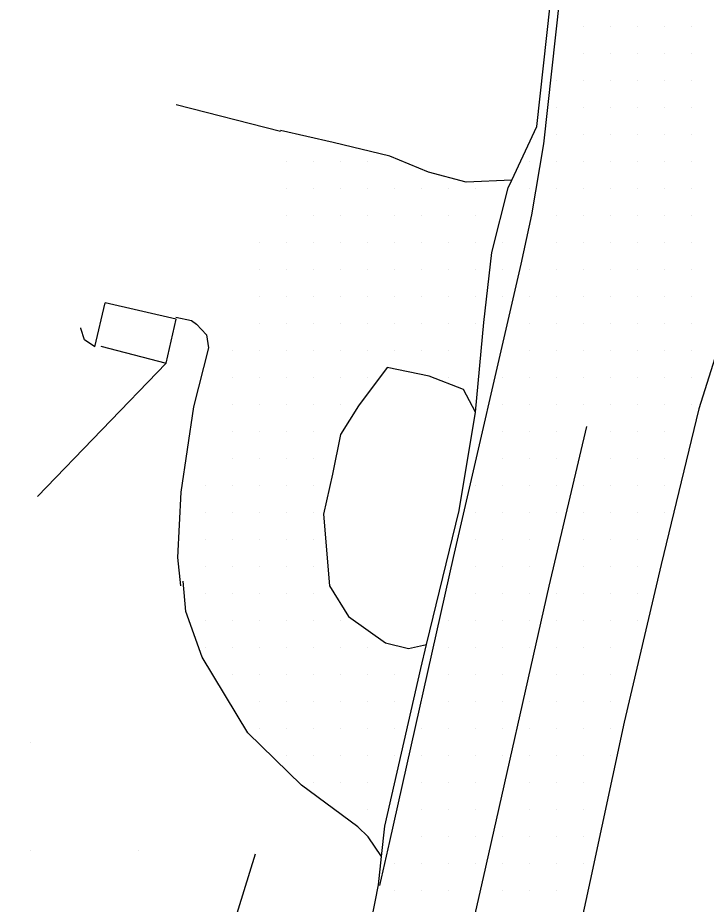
# Model space of a CAD drawing. Extents: x 1762120 to 1766775, y 709485 to 712965.
# Drawn here: x 1764033.8 to 1764097.6, y 711240 to 711322.1 of the extents above; entities that cross this region are included whole.
import ezdxf

# ---------------------------------------------------------------- set-up
doc = ezdxf.new("R2010")
doc.units = 0
for name, color, linetype in [('Exist DTM QL2 LIDAR Elevation Point', 7, 'Continuous'), ('Exist DTM Scan Elevation Point', 7, 'Continuous'), ('Exist Roads EOP', 7, 'Continuous'), ('Exist Roads EOP Other', 7, 'Continuous'), ('Exist Roads EOT', 7, 'Continuous'), ('PH Exist DTM Breakline', 7, 'Continuous')]:
    doc.layers.add(name, color=color, linetype=linetype)

msp = doc.modelspace()

# ---------------------------------------------------------------- linework, layer by layer
at = {"layer": 'Exist DTM QL2 LIDAR Elevation Point'}
for p, q in [((1764034.988, 711254.994), (1764034.988, 711254.994)), ((1764034.988, 711244.993), (1764034.988, 711244.993)), ((1764044.989, 711244.993), (1764044.989, 711244.993))]:
    msp.add_line(p, q, dxfattribs=at)
at = {"layer": 'Exist DTM Scan Elevation Point'}
for p, q in [((1764086.25, 711321.25), (1764086.25, 711321.25)), ((1764088.75, 711321.25), (1764088.75, 711321.25)), ((1764091.25, 711321.25), (1764091.25, 711321.25)), ((1764093.75, 711321.25), (1764093.75, 711321.25)), ((1764096.25, 711321.25), (1764096.25, 711321.25)), ((1764086.25, 711318.75), (1764086.25, 711318.75)), ((1764088.75, 711318.75), (1764088.75, 711318.75)), ((1764091.25, 711318.75), (1764091.25, 711318.75)), ((1764093.75, 711318.75), (1764093.75, 711318.75)), ((1764096.25, 711318.75), (1764096.25, 711318.75)), ((1764083.75, 711316.25), (1764083.75, 711316.25)), ((1764086.25, 711316.25), (1764086.25, 711316.25)), ((1764088.75, 711316.25), (1764088.75, 711316.25)), ((1764091.25, 711316.25), (1764091.25, 711316.25)), ((1764093.75, 711316.25), (1764093.75, 711316.25)), ((1764096.25, 711316.25), (1764096.25, 711316.25)), ((1764083.75, 711313.75), (1764083.75, 711313.75)), ((1764086.25, 711313.75), (1764086.25, 711313.75)), ((1764088.75, 711313.75), (1764088.75, 711313.75)), ((1764091.25, 711313.75), (1764091.25, 711313.75)), ((1764093.75, 711313.75), (1764093.75, 711313.75)), ((1764096.25, 711313.75), (1764096.25, 711313.75)), ((1764083.75, 711311.25), (1764083.75, 711311.25)), ((1764086.25, 711311.25), (1764086.25, 711311.25)), ((1764088.75, 711311.25), (1764088.75, 711311.25)), ((1764091.25, 711311.25), (1764091.25, 711311.25)), ((1764093.75, 711311.25), (1764093.75, 711311.25)), ((1764096.25, 711311.25), (1764096.25, 711311.25)), ((1764058.75, 711308.75), (1764058.75, 711308.75)), ((1764061.25, 711308.75), (1764061.25, 711308.75)), ((1764063.75, 711308.75), (1764063.75, 711308.75)), ((1764066.25, 711308.75), (1764066.25, 711308.75)), ((1764081.25, 711308.75), (1764081.25, 711308.75)), ((1764083.75, 711308.75), (1764083.75, 711308.75)), ((1764086.25, 711308.75), (1764086.25, 711308.75)), ((1764088.75, 711308.75), (1764088.75, 711308.75)), ((1764091.25, 711308.75), (1764091.25, 711308.75)), ((1764093.75, 711308.75), (1764093.75, 711308.75)), ((1764096.25, 711308.75), (1764096.25, 711308.75)), ((1764058.75, 711306.25), (1764058.75, 711306.25)), ((1764061.25, 711306.25), (1764061.25, 711306.25)), ((1764063.75, 711306.25), (1764063.75, 711306.25)), ((1764066.25, 711306.25), (1764066.25, 711306.25)), ((1764068.75, 711306.25), (1764068.75, 711306.25)), ((1764071.25, 711306.25), (1764071.25, 711306.25)), ((1764073.75, 711306.25), (1764073.75, 711306.25)), ((1764076.25, 711306.25), (1764076.25, 711306.25)), ((1764081.25, 711306.25), (1764081.25, 711306.25)), ((1764083.75, 711306.25), (1764083.75, 711306.25)), ((1764086.25, 711306.25), (1764086.25, 711306.25)), ((1764088.75, 711306.25), (1764088.75, 711306.25)), ((1764091.25, 711306.25), (1764091.25, 711306.25)), ((1764093.75, 711306.25), (1764093.75, 711306.25)), ((1764096.25, 711306.25), (1764096.25, 711306.25)), ((1764058.75, 711303.75), (1764058.75, 711303.75)), ((1764061.25, 711303.75), (1764061.25, 711303.75)), ((1764063.75, 711303.75), (1764063.75, 711303.75)), ((1764066.25, 711303.75), (1764066.25, 711303.75)), ((1764068.75, 711303.75), (1764068.75, 711303.75)), ((1764071.25, 711303.75), (1764071.25, 711303.75)), ((1764073.75, 711303.75), (1764073.75, 711303.75)), ((1764076.25, 711303.75), (1764076.25, 711303.75)), ((1764083.75, 711303.75), (1764083.75, 711303.75)), ((1764086.25, 711303.75), (1764086.25, 711303.75)), ((1764088.75, 711303.75), (1764088.75, 711303.75)), ((1764091.25, 711303.75), (1764091.25, 711303.75)), ((1764093.75, 711303.75), (1764093.75, 711303.75)), ((1764096.25, 711303.75), (1764096.25, 711303.75)), ((1764056.25, 711301.25), (1764056.25, 711301.25)), ((1764058.75, 711301.25), (1764058.75, 711301.25)), ((1764061.25, 711301.25), (1764061.25, 711301.25)), ((1764063.75, 711301.25), (1764063.75, 711301.25)), ((1764066.25, 711301.25), (1764066.25, 711301.25)), ((1764068.75, 711301.25), (1764068.75, 711301.25)), ((1764071.25, 711301.25), (1764071.25, 711301.25)), ((1764073.75, 711301.25), (1764073.75, 711301.25)), ((1764076.25, 711301.25), (1764076.25, 711301.25)), ((1764078.75, 711301.25), (1764078.75, 711301.25)), ((1764083.75, 711301.25), (1764083.75, 711301.25)), ((1764086.25, 711301.25), (1764086.25, 711301.25)), ((1764088.75, 711301.25), (1764088.75, 711301.25)), ((1764091.25, 711301.25), (1764091.25, 711301.25)), ((1764093.75, 711301.25), (1764093.75, 711301.25)), ((1764096.25, 711301.25), (1764096.25, 711301.25)), ((1764056.25, 711298.75), (1764056.25, 711298.75)), ((1764058.75, 711298.75), (1764058.75, 711298.75)), ((1764061.25, 711298.75), (1764061.25, 711298.75)), ((1764063.75, 711298.75), (1764063.75, 711298.75)), ((1764066.25, 711298.75), (1764066.25, 711298.75)), ((1764068.75, 711298.75), (1764068.75, 711298.75)), ((1764071.25, 711298.75), (1764071.25, 711298.75)), ((1764073.75, 711298.75), (1764073.75, 711298.75)), ((1764076.25, 711298.75), (1764076.25, 711298.75)), ((1764078.75, 711298.75), (1764078.75, 711298.75)), ((1764081.25, 711298.75), (1764081.25, 711298.75)), ((1764083.75, 711298.75), (1764083.75, 711298.75)), ((1764086.25, 711298.75), (1764086.25, 711298.75)), ((1764088.75, 711298.75), (1764088.75, 711298.75)), ((1764091.25, 711298.75), (1764091.25, 711298.75)), ((1764093.75, 711298.75), (1764093.75, 711298.75)), ((1764096.25, 711298.75), (1764096.25, 711298.75)), ((1764056.25, 711296.25), (1764056.25, 711296.25)), ((1764058.75, 711296.25), (1764058.75, 711296.25)), ((1764061.25, 711296.25), (1764061.25, 711296.25)), ((1764063.75, 711296.25), (1764063.75, 711296.25)), ((1764066.25, 711296.25), (1764066.25, 711296.25)), ((1764068.75, 711296.25), (1764068.75, 711296.25)), ((1764071.25, 711296.25), (1764071.25, 711296.25)), ((1764073.75, 711296.25), (1764073.75, 711296.25)), ((1764076.25, 711296.25), (1764076.25, 711296.25)), ((1764078.75, 711296.25), (1764078.75, 711296.25)), ((1764081.25, 711296.25), (1764081.25, 711296.25)), ((1764083.75, 711296.25), (1764083.75, 711296.25)), ((1764086.25, 711296.25), (1764086.25, 711296.25)), ((1764088.75, 711296.25), (1764088.75, 711296.25)), ((1764091.25, 711296.25), (1764091.25, 711296.25)), ((1764093.75, 711296.25), (1764093.75, 711296.25)), ((1764096.25, 711296.25), (1764096.25, 711296.25)), ((1764056.25, 711293.75), (1764056.25, 711293.75)), ((1764058.75, 711293.75), (1764058.75, 711293.75)), ((1764061.25, 711293.75), (1764061.25, 711293.75)), ((1764063.75, 711293.75), (1764063.75, 711293.75)), ((1764066.25, 711293.75), (1764066.25, 711293.75)), ((1764068.75, 711293.75), (1764068.75, 711293.75)), ((1764071.25, 711293.75), (1764071.25, 711293.75)), ((1764073.75, 711293.75), (1764073.75, 711293.75)), ((1764076.25, 711293.75), (1764076.25, 711293.75)), ((1764081.25, 711293.75), (1764081.25, 711293.75)), ((1764083.75, 711293.75), (1764083.75, 711293.75)), ((1764086.25, 711293.75), (1764086.25, 711293.75)), ((1764088.75, 711293.75), (1764088.75, 711293.75)), ((1764091.25, 711293.75), (1764091.25, 711293.75)), ((1764093.75, 711293.75), (1764093.75, 711293.75)), ((1764096.25, 711293.75), (1764096.25, 711293.75)), ((1764053.75, 711291.25), (1764053.75, 711291.25)), ((1764056.25, 711291.25), (1764056.25, 711291.25)), ((1764058.75, 711291.25), (1764058.75, 711291.25)), ((1764061.25, 711291.25), (1764061.25, 711291.25)), ((1764063.75, 711291.25), (1764063.75, 711291.25)), ((1764066.25, 711291.25), (1764066.25, 711291.25)), ((1764068.75, 711291.25), (1764068.75, 711291.25)), ((1764071.25, 711291.25), (1764071.25, 711291.25)), ((1764073.75, 711291.25), (1764073.75, 711291.25)), ((1764081.25, 711291.25), (1764081.25, 711291.25)), ((1764083.75, 711291.25), (1764083.75, 711291.25)), ((1764086.25, 711291.25), (1764086.25, 711291.25)), ((1764088.75, 711291.25), (1764088.75, 711291.25)), ((1764091.25, 711291.25), (1764091.25, 711291.25)), ((1764093.75, 711291.25), (1764093.75, 711291.25)), ((1764096.25, 711291.25), (1764096.25, 711291.25)), ((1764053.75, 711288.75), (1764053.75, 711288.75)), ((1764056.25, 711288.75), (1764056.25, 711288.75)), ((1764058.75, 711288.75), (1764058.75, 711288.75)), ((1764061.25, 711288.75), (1764061.25, 711288.75)), ((1764063.75, 711288.75), (1764063.75, 711288.75)), ((1764066.25, 711288.75), (1764066.25, 711288.75)), ((1764073.75, 711288.75), (1764073.75, 711288.75)), ((1764078.75, 711288.75), (1764078.75, 711288.75)), ((1764081.25, 711288.75), (1764081.25, 711288.75)), ((1764083.75, 711288.75), (1764083.75, 711288.75)), ((1764086.25, 711288.75), (1764086.25, 711288.75)), ((1764088.75, 711288.75), (1764088.75, 711288.75)), ((1764091.25, 711288.75), (1764091.25, 711288.75)), ((1764093.75, 711288.75), (1764093.75, 711288.75)), ((1764096.25, 711288.75), (1764096.25, 711288.75)), ((1764053.75, 711286.25), (1764053.75, 711286.25)), ((1764056.25, 711286.25), (1764056.25, 711286.25)), ((1764058.75, 711286.25), (1764058.75, 711286.25)), ((1764061.25, 711286.25), (1764061.25, 711286.25)), ((1764063.75, 711286.25), (1764063.75, 711286.25)), ((1764078.75, 711286.25), (1764078.75, 711286.25)), ((1764081.25, 711286.25), (1764081.25, 711286.25)), ((1764083.75, 711286.25), (1764083.75, 711286.25)), ((1764086.25, 711286.25), (1764086.25, 711286.25)), ((1764088.75, 711286.25), (1764088.75, 711286.25)), ((1764091.25, 711286.25), (1764091.25, 711286.25)), ((1764093.75, 711286.25), (1764093.75, 711286.25)), ((1764096.25, 711286.25), (1764096.25, 711286.25)), ((1764053.75, 711283.75), (1764053.75, 711283.75)), ((1764056.25, 711283.75), (1764056.25, 711283.75)), ((1764058.75, 711283.75), (1764058.75, 711283.75)), ((1764061.25, 711283.75), (1764061.25, 711283.75)), ((1764078.75, 711283.75), (1764078.75, 711283.75)), ((1764081.25, 711283.75), (1764081.25, 711283.75)), ((1764083.75, 711283.75), (1764083.75, 711283.75)), ((1764088.75, 711283.75), (1764088.75, 711283.75)), ((1764091.25, 711283.75), (1764091.25, 711283.75)), ((1764093.75, 711283.75), (1764093.75, 711283.75)), ((1764053.75, 711281.25), (1764053.75, 711281.25)), ((1764056.25, 711281.25), (1764056.25, 711281.25)), ((1764058.75, 711281.25), (1764058.75, 711281.25)), ((1764061.25, 711281.25), (1764061.25, 711281.25)), ((1764078.75, 711281.25), (1764078.75, 711281.25)), ((1764081.25, 711281.25), (1764081.25, 711281.25)), ((1764083.75, 711281.25), (1764083.75, 711281.25)), ((1764088.75, 711281.25), (1764088.75, 711281.25)), ((1764091.25, 711281.25), (1764091.25, 711281.25)), ((1764093.75, 711281.25), (1764093.75, 711281.25)), ((1764051.25, 711278.75), (1764051.25, 711278.75)), ((1764053.75, 711278.75), (1764053.75, 711278.75)), ((1764056.25, 711278.75), (1764056.25, 711278.75)), ((1764058.75, 711278.75), (1764058.75, 711278.75)), ((1764061.25, 711278.75), (1764061.25, 711278.75)), ((1764076.25, 711278.75), (1764076.25, 711278.75)), ((1764078.75, 711278.75), (1764078.75, 711278.75)), ((1764081.25, 711278.75), (1764081.25, 711278.75)), ((1764083.75, 711278.75), (1764083.75, 711278.75)), ((1764086.25, 711278.75), (1764086.25, 711278.75)), ((1764088.75, 711278.75), (1764088.75, 711278.75)), ((1764091.25, 711278.75), (1764091.25, 711278.75)), ((1764093.75, 711278.75), (1764093.75, 711278.75)), ((1764051.25, 711276.25), (1764051.25, 711276.25)), ((1764053.75, 711276.25), (1764053.75, 711276.25)), ((1764056.25, 711276.25), (1764056.25, 711276.25)), ((1764058.75, 711276.25), (1764058.75, 711276.25)), ((1764061.25, 711276.25), (1764061.25, 711276.25)), ((1764076.25, 711276.25), (1764076.25, 711276.25)), ((1764078.75, 711276.25), (1764078.75, 711276.25)), ((1764081.25, 711276.25), (1764081.25, 711276.25)), ((1764083.75, 711276.25), (1764083.75, 711276.25)), ((1764086.25, 711276.25), (1764086.25, 711276.25)), ((1764088.75, 711276.25), (1764088.75, 711276.25)), ((1764091.25, 711276.25), (1764091.25, 711276.25)), ((1764093.75, 711276.25), (1764093.75, 711276.25)), ((1764051.25, 711273.75), (1764051.25, 711273.75)), ((1764053.75, 711273.75), (1764053.75, 711273.75)), ((1764056.25, 711273.75), (1764056.25, 711273.75)), ((1764058.75, 711273.75), (1764058.75, 711273.75)), ((1764061.25, 711273.75), (1764061.25, 711273.75)), ((1764076.25, 711273.75), (1764076.25, 711273.75)), ((1764078.75, 711273.75), (1764078.75, 711273.75)), ((1764081.25, 711273.75), (1764081.25, 711273.75)), ((1764086.25, 711273.75), (1764086.25, 711273.75)), ((1764088.75, 711273.75), (1764088.75, 711273.75)), ((1764091.25, 711273.75), (1764091.25, 711273.75)), ((1764051.25, 711271.25), (1764051.25, 711271.25)), ((1764053.75, 711271.25), (1764053.75, 711271.25)), ((1764056.25, 711271.25), (1764056.25, 711271.25)), ((1764058.75, 711271.25), (1764058.75, 711271.25)), ((1764061.25, 711271.25), (1764061.25, 711271.25)), ((1764076.25, 711271.25), (1764076.25, 711271.25)), ((1764078.75, 711271.25), (1764078.75, 711271.25)), ((1764081.25, 711271.25), (1764081.25, 711271.25)), ((1764086.25, 711271.25), (1764086.25, 711271.25)), ((1764088.75, 711271.25), (1764088.75, 711271.25)), ((1764091.25, 711271.25), (1764091.25, 711271.25)), ((1764051.25, 711268.75), (1764051.25, 711268.75)), ((1764053.75, 711268.75), (1764053.75, 711268.75)), ((1764056.25, 711268.75), (1764056.25, 711268.75)), ((1764058.75, 711268.75), (1764058.75, 711268.75)), ((1764061.25, 711268.75), (1764061.25, 711268.75)), ((1764076.25, 711268.75), (1764076.25, 711268.75)), ((1764078.75, 711268.75), (1764078.75, 711268.75)), ((1764081.25, 711268.75), (1764081.25, 711268.75)), ((1764083.75, 711268.75), (1764083.75, 711268.75)), ((1764086.25, 711268.75), (1764086.25, 711268.75)), ((1764088.75, 711268.75), (1764088.75, 711268.75)), ((1764091.25, 711268.75), (1764091.25, 711268.75)), ((1764051.25, 711266.25), (1764051.25, 711266.25)), ((1764053.75, 711266.25), (1764053.75, 711266.25)), ((1764056.25, 711266.25), (1764056.25, 711266.25)), ((1764058.75, 711266.25), (1764058.75, 711266.25)), ((1764061.25, 711266.25), (1764061.25, 711266.25)), ((1764063.75, 711266.25), (1764063.75, 711266.25)), ((1764073.75, 711266.25), (1764073.75, 711266.25)), ((1764076.25, 711266.25), (1764076.25, 711266.25)), ((1764078.75, 711266.25), (1764078.75, 711266.25)), ((1764081.25, 711266.25), (1764081.25, 711266.25)), ((1764083.75, 711266.25), (1764083.75, 711266.25)), ((1764086.25, 711266.25), (1764086.25, 711266.25)), ((1764088.75, 711266.25), (1764088.75, 711266.25)), ((1764091.25, 711266.25), (1764091.25, 711266.25)), ((1764051.25, 711263.75), (1764051.25, 711263.75)), ((1764053.75, 711263.75), (1764053.75, 711263.75)), ((1764056.25, 711263.75), (1764056.25, 711263.75)), ((1764058.75, 711263.75), (1764058.75, 711263.75)), ((1764061.25, 711263.75), (1764061.25, 711263.75)), ((1764063.75, 711263.75), (1764063.75, 711263.75)), ((1764066.25, 711263.75), (1764066.25, 711263.75)), ((1764073.75, 711263.75), (1764073.75, 711263.75)), ((1764076.25, 711263.75), (1764076.25, 711263.75)), ((1764078.75, 711263.75), (1764078.75, 711263.75)), ((1764081.25, 711263.75), (1764081.25, 711263.75)), ((1764083.75, 711263.75), (1764083.75, 711263.75)), ((1764086.25, 711263.75), (1764086.25, 711263.75)), ((1764088.75, 711263.75), (1764088.75, 711263.75)), ((1764053.75, 711261.25), (1764053.75, 711261.25)), ((1764056.25, 711261.25), (1764056.25, 711261.25)), ((1764058.75, 711261.25), (1764058.75, 711261.25)), ((1764061.25, 711261.25), (1764061.25, 711261.25)), ((1764063.75, 711261.25), (1764063.75, 711261.25)), ((1764066.25, 711261.25), (1764066.25, 711261.25)), ((1764068.75, 711261.25), (1764068.75, 711261.25)), ((1764073.75, 711261.25), (1764073.75, 711261.25)), ((1764076.25, 711261.25), (1764076.25, 711261.25)), ((1764078.75, 711261.25), (1764078.75, 711261.25)), ((1764083.75, 711261.25), (1764083.75, 711261.25)), ((1764086.25, 711261.25), (1764086.25, 711261.25)), ((1764088.75, 711261.25), (1764088.75, 711261.25)), ((1764056.25, 711258.75), (1764056.25, 711258.75)), ((1764058.75, 711258.75), (1764058.75, 711258.75)), ((1764061.25, 711258.75), (1764061.25, 711258.75)), ((1764063.75, 711258.75), (1764063.75, 711258.75)), ((1764066.25, 711258.75), (1764066.25, 711258.75)), ((1764068.75, 711258.75), (1764068.75, 711258.75)), ((1764073.75, 711258.75), (1764073.75, 711258.75)), ((1764076.25, 711258.75), (1764076.25, 711258.75)), ((1764078.75, 711258.75), (1764078.75, 711258.75)), ((1764081.25, 711258.75), (1764081.25, 711258.75)), ((1764083.75, 711258.75), (1764083.75, 711258.75)), ((1764086.25, 711258.75), (1764086.25, 711258.75)), ((1764088.75, 711258.75), (1764088.75, 711258.75)), ((1764056.25, 711256.25), (1764056.25, 711256.25)), ((1764058.75, 711256.25), (1764058.75, 711256.25)), ((1764061.25, 711256.25), (1764061.25, 711256.25)), ((1764063.75, 711256.25), (1764063.75, 711256.25)), ((1764066.25, 711256.25), (1764066.25, 711256.25)), ((1764068.75, 711256.25), (1764068.75, 711256.25)), ((1764071.25, 711256.25), (1764071.25, 711256.25)), ((1764073.75, 711256.25), (1764073.75, 711256.25)), ((1764076.25, 711256.25), (1764076.25, 711256.25)), ((1764078.75, 711256.25), (1764078.75, 711256.25)), ((1764081.25, 711256.25), (1764081.25, 711256.25)), ((1764083.75, 711256.25), (1764083.75, 711256.25)), ((1764086.25, 711256.25), (1764086.25, 711256.25)), ((1764088.75, 711256.25), (1764088.75, 711256.25)), ((1764058.75, 711253.75), (1764058.75, 711253.75)), ((1764061.25, 711253.75), (1764061.25, 711253.75)), ((1764063.75, 711253.75), (1764063.75, 711253.75)), ((1764066.25, 711253.75), (1764066.25, 711253.75)), ((1764068.75, 711253.75), (1764068.75, 711253.75)), ((1764071.25, 711253.75), (1764071.25, 711253.75)), ((1764073.75, 711253.75), (1764073.75, 711253.75)), ((1764076.25, 711253.75), (1764076.25, 711253.75)), ((1764078.75, 711253.75), (1764078.75, 711253.75)), ((1764081.25, 711253.75), (1764081.25, 711253.75)), ((1764083.75, 711253.75), (1764083.75, 711253.75)), ((1764086.25, 711253.75), (1764086.25, 711253.75)), ((1764088.75, 711253.75), (1764088.75, 711253.75)), ((1764061.25, 711251.25), (1764061.25, 711251.25)), ((1764063.75, 711251.25), (1764063.75, 711251.25)), ((1764066.25, 711251.25), (1764066.25, 711251.25)), ((1764071.25, 711251.25), (1764071.25, 711251.25)), ((1764073.75, 711251.25), (1764073.75, 711251.25)), ((1764076.25, 711251.25), (1764076.25, 711251.25)), ((1764081.25, 711251.25), (1764081.25, 711251.25)), ((1764083.75, 711251.25), (1764083.75, 711251.25)), ((1764086.25, 711251.25), (1764086.25, 711251.25)), ((1764066.25, 711248.75), (1764066.25, 711248.75)), ((1764071.25, 711248.75), (1764071.25, 711248.75)), ((1764073.75, 711248.75), (1764073.75, 711248.75)), ((1764076.25, 711248.75), (1764076.25, 711248.75)), ((1764081.25, 711248.75), (1764081.25, 711248.75)), ((1764083.75, 711248.75), (1764083.75, 711248.75)), ((1764086.25, 711248.75), (1764086.25, 711248.75)), ((1764071.25, 711246.25), (1764071.25, 711246.25)), ((1764073.75, 711246.25), (1764073.75, 711246.25)), ((1764076.25, 711246.25), (1764076.25, 711246.25)), ((1764078.75, 711246.25), (1764078.75, 711246.25)), ((1764081.25, 711246.25), (1764081.25, 711246.25)), ((1764083.75, 711246.25), (1764083.75, 711246.25)), ((1764086.25, 711246.25), (1764086.25, 711246.25)), ((1764068.75, 711243.75), (1764068.75, 711243.75)), ((1764071.25, 711243.75), (1764071.25, 711243.75)), ((1764073.75, 711243.75), (1764073.75, 711243.75)), ((1764076.25, 711243.75), (1764076.25, 711243.75)), ((1764078.75, 711243.75), (1764078.75, 711243.75)), ((1764081.25, 711243.75), (1764081.25, 711243.75)), ((1764083.75, 711243.75), (1764083.75, 711243.75)), ((1764086.25, 711243.75), (1764086.25, 711243.75)), ((1764068.75, 711241.25), (1764068.75, 711241.25)), ((1764071.25, 711241.25), (1764071.25, 711241.25)), ((1764073.75, 711241.25), (1764073.75, 711241.25)), ((1764078.75, 711241.25), (1764078.75, 711241.25)), ((1764081.25, 711241.25), (1764081.25, 711241.25)), ((1764083.75, 711241.25), (1764083.75, 711241.25))]:
    msp.add_line(p, q, dxfattribs=at)
at = {"layer": 'Exist Roads EOP'}
for points in [[(1764066.253, 711236.762), (1764067.244, 711241.806), (1764067.528, 711244.414), (1764067.833, 711247.221), (1764071.159, 711261.839), (1764071.695, 711264.041), (1764074.713, 711276.466), (1764076.242, 711285.55), (1764076.999, 711293.844), (1764077.738, 711300.344), (1764079.268, 711306.31), (1764079.611, 711307.044), (1764081.928, 711312), (1764083.15, 711323.217)], [(1764098.757, 711291.73), (1764096.91, 711285.871), (1764093.443, 711271.466), (1764090.006, 711256.868), (1764086.861, 711242.21), (1764083.676, 711227.529), (1764080.489, 711212.881), (1764077.06, 711198.288), (1764073.574, 711183.711), (1764071.911, 711176.962), (1764069.28, 711164.779), (1764067.168, 711155.307)]]:
    msp.add_lwpolyline(points, dxfattribs=at)
at = {"layer": 'Exist Roads EOP Other'}
for points in [[(1764079.611, 711307.044), (1764075.357, 711306.835), (1764071.892, 711307.769), (1764068.299, 711309.269), (1764063.043, 711310.511), (1764058.166, 711311.618)], [(1764076.242, 711285.55), (1764075.121, 711287.649), (1764071.95, 711288.892), (1764068.063, 711289.69), (1764065.4, 711286.149), (1764063.726, 711283.473), (1764062.981, 711279.824), (1764062.16, 711276.113), (1764062.705, 711269.487), (1764064.458, 711266.634), (1764067.9, 711264.203), (1764070.028, 711263.688), (1764071.695, 711264.041)], [(1764067.528, 711244.414), (1764066.286, 711246.235), (1764065.332, 711247.168), (1764060.118, 711251.036), (1764055.139, 711255.884), (1764050.905, 711262.864), (1764049.402, 711267.115), (1764049.149, 711269.913)]]:
    msp.add_lwpolyline(points, dxfattribs=at)
at = {"layer": 'Exist Roads EOT'}
for points in [[(1764067.372, 711241.731), (1764068.295, 711245.808), (1764074.185, 711272.086), (1764080.461, 711299.271), (1764081.449, 711303.823), (1764082.573, 711310.401), (1764084.429, 711327.229), (1764084.634, 711331.517), (1764084.544, 711335.491), (1764083.843, 711349.166), (1764083.516, 711352.734)], [(1764063.156, 711182.191), (1764063.588, 711184.056), (1764070.85, 711215.626), (1764076.959, 711242.489), (1764083.065, 711269.434), (1764086.54, 711284.233)]]:
    msp.add_lwpolyline(points, dxfattribs=at)
at = {"layer": 'PH Exist DTM Breakline'}
for p, q in [((1764040.994, 711291.593), (1764041.925, 711295.669)), ((1764048.523, 711294.17), (1764041.925, 711295.669)), ((1764047.592, 711290.093), (1764048.523, 711294.17)), ((1764048.471, 711294.357), (1764049.923, 711294.054)), ((1764041.523, 711291.669), (1764047.592, 711290.093)), ((1764035.677, 711277.755), (1764047.592, 711290.093))]:
    msp.add_line(p, q, dxfattribs=at)
for points in [[(1764058.173, 711311.54), (1764048.518, 711314.004)], [(1764049.923, 711294.054), (1764050.408, 711293.707), (1764051.312, 711292.699), (1764051.515, 711291.516), (1764050.114, 711286.043), (1764048.931, 711278.143), (1764048.637, 711272.104), (1764048.916, 711269.49)], [(1764040.994, 711291.593), (1764040.02, 711292.264), (1764039.682, 711293.303), (1764039.692, 711293.354)], [(1763974.786, 711202.497), (1763982.264, 711200.668), (1763991.094, 711198.237), (1763998.873, 711196.837), (1764005.891, 711195.046), (1764014.859, 711192.207), (1764023.965, 711189.073), (1764030.465, 711188.228), (1764035.179, 711189.901), (1764042.049, 711195.459), (1764046.108, 711214.606), (1764050.749, 711228.105), (1764055.861, 711244.658)]]:
    msp.add_lwpolyline(points, dxfattribs=at)

doc.saveas('drawing.dxf')
